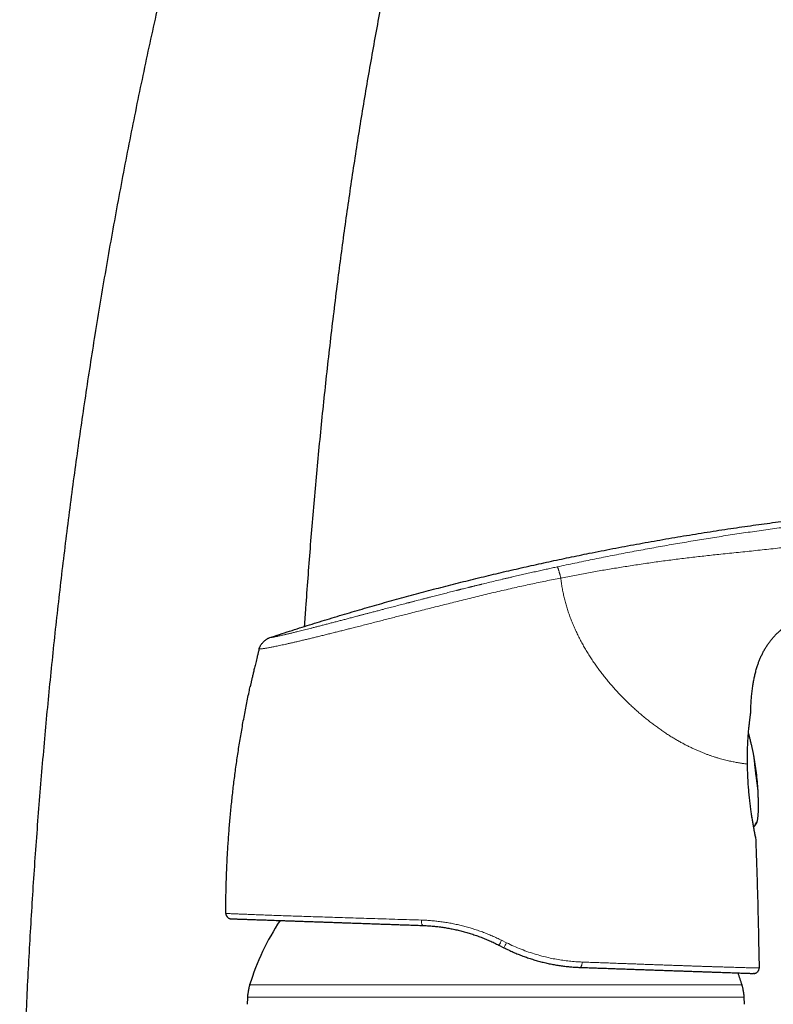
# Model space of a CAD drawing. Header units: millimetres. Extents: x 8 to 949, y 12 to 889.
# Tile 546 of 555: x 794 to 864, y 705 to 797. Entities that reach past the tile are written whole.
import ezdxf

# ---------------------------------------------------------------- set-up
doc = ezdxf.new("R2010")
doc.units = ezdxf.units.MM

msp = doc.modelspace()

# ---------------------------------------------------------------- linework, layer by layer
at = {"color": 7, "linetype": 'Continuous', "lineweight": 30}
for p, q in [((815.998, 738.269), (816.001, 738.269)), ((815.163, 734.748), (815.163, 734.746)), ((861.914, 732.239), (861.915, 732.247)), ((861.915, 732.247), (861.914, 732.233)), ((861.63, 726.876), (861.625, 726.878)), ((862.521, 722.139), (862.521, 722.139)), ((812.898, 713.571), (812.887, 713.571)), ((862.652, 711.15), (862.705, 708.474)), ((838.405, 710.604), (838.857, 710.373)), ((862.23, 707.965), (862.188, 707.965))]:
    msp.add_line(p, q, dxfattribs=at)
at = {"color": 252, "linetype": 'Continuous', "lineweight": 0}
for p, q in [((861.608, 727.514), (861.613, 727.506)), ((812.9, 713.571), (812.887, 713.571)), ((839.11, 710.831), (838.648, 711.061)), ((862.234, 707.965), (862.23, 707.965)), ((838.111, 706.902), (815.111, 706.902)), ((861.111, 706.902), (838.111, 706.902)), ((838.111, 705.757), (814.911, 705.757)), ((861.311, 705.757), (838.111, 705.757))]:
    msp.add_line(p, q, dxfattribs=at)
at = {"color": 252, "linetype": 'Continuous', "lineweight": 0, "flags": 128}
for points in [[(862.199, 728.356), (862.198, 728.363), (862.194, 728.378), (862.192, 728.388), (862.189, 728.393), (862.188, 728.393), (862.187, 728.388), (862.186, 728.378), (862.186, 728.363), (862.187, 728.344), (862.189, 728.319), (862.191, 728.29), (862.193, 728.257), (862.196, 728.219), (862.2, 728.176), (862.204, 728.129), (862.209, 728.079), (862.215, 728.024), (862.221, 727.965), (862.227, 727.903), (862.234, 727.837), (862.241, 727.768), (862.249, 727.695), (862.258, 727.62), (862.266, 727.542), (862.275, 727.462), (862.285, 727.379), (862.294, 727.295), (862.304, 727.209), (862.315, 727.121), (862.325, 727.032), (862.336, 726.942), (862.347, 726.852), (862.358, 726.761), (862.369, 726.669), (862.38, 726.578), (862.391, 726.487), (862.403, 726.397), (862.414, 726.308), (862.425, 726.219), (862.436, 726.132), (862.447, 726.047), (862.458, 725.963), (862.469, 725.882), (862.479, 725.803), (862.49, 725.727), (862.5, 725.653), (862.509, 725.582), (862.519, 725.515), (862.528, 725.451), (862.536, 725.39), (862.544, 725.334), (862.552, 725.281), (862.56, 725.232), (862.566, 725.187), (862.573, 725.147), (862.579, 725.112), (862.584, 725.08), (862.589, 725.054), (862.593, 725.032), (862.597, 725.015), (862.6, 725.003), (862.602, 724.996), (862.604, 724.993), (862.604, 724.993)], [(845.982, 708.531), (845.999, 708.532), (846.016, 708.539), (846.033, 708.551), (846.05, 708.567), (846.066, 708.588), (846.082, 708.613), (846.096, 708.643), (846.11, 708.676), (846.123, 708.712), (846.134, 708.752), (846.144, 708.794), (846.153, 708.839), (846.16, 708.886), (846.166, 708.934), (846.17, 708.983), (846.172, 709.033)], [(862.687, 708.331), (862.685, 708.324), (862.684, 708.321)]]:
    msp.add_lwpolyline(points, dxfattribs=at)
at = {"color": 7, "linetype": 'Continuous', "lineweight": 30, "flags": 128}
for points in [[(862.203, 728.337), (862.202, 728.344), (862.199, 728.356)], [(862.606, 725.032), (862.606, 725.032), (862.605, 725.051)], [(862.369, 721.901), (862.369, 721.901), (862.368, 721.901)], [(862.404, 721.902), (862.404, 721.902), (862.404, 721.902)], [(862.365, 720.736), (862.368, 720.722), (862.373, 720.681)]]:
    msp.add_lwpolyline(points, dxfattribs=at)
at = {"color": 7, "linetype": 'Continuous', "lineweight": 30}
for centre, radius, start, end in [((837.644, 723.665), 25, 6.97357, 10.77197), ((837.644, 723.665), 25, 3.17825, 6.97357), ((813.387, 713.571), 0.5, 204.66337, 268), ((838.111, 699.704), 24.1, 146.76627, 162.62234), ((838.111, 699.704), 24.1, 17.37766, 20.1761), ((862.205, 708.464), 0.5, 344.56242, 1.13374)]:
    msp.add_arc(centre, radius, start, end, dxfattribs=at)
at = {"color": 252, "linetype": 'Continuous', "lineweight": 0}
for centre, radius, start, end in [((862.511, 725.017), 0.0961, 345.80461, 9.29714), ((862.888, 722.948), 1.152, 243.64244, 245.17098), ((862.381, 722.159), 0.1, 318.9915, 344.74687), ((831.775, 712.82), 0.62, 167.96427, 217.08424), ((832.006, 714.297), 7.388, 330.00789, 334.0291), ((835.589, 712.474), 3.885, 327.26612, 334.98287)]:
    msp.add_arc(centre, radius, start, end, dxfattribs=at)
at = {"color": 7, "linetype": 'Continuous', "lineweight": 30}
for points, knots in [([(813.137, 824.35), (813.103, 824.231), (812.828, 823.271), (812.327, 821.466), (811.633, 818.935), (810.955, 816.398), (810.294, 813.873), (809.651, 811.359), (809.024, 808.855), (808.411, 806.348), (807.773, 803.678), (807.113, 800.843), (806.435, 797.844), (805.775, 794.84), (805.133, 791.832), (804.509, 788.819), (803.904, 785.802), (803.317, 782.78), (802.748, 779.755), (802.197, 776.725), (801.663, 773.692), (801.148, 770.656), (800.66, 767.675), (800.198, 764.748), (799.761, 761.877), (799.339, 759.003), (798.933, 756.127), (798.541, 753.237), (798.163, 750.332), (797.799, 747.415), (797.451, 744.495), (797.118, 741.574), (796.801, 738.651), (796.499, 735.727), (796.213, 732.802), (795.938, 729.829), (795.675, 726.809), (795.424, 723.742), (795.19, 720.675), (794.973, 717.607), (794.772, 714.538), (794.588, 711.47), (794.42, 708.402), (794.268, 705.334), (794.133, 702.266), (794.013, 699.2), (793.91, 696.134), (793.824, 693.127), (793.755, 690.18), (793.701, 687.293), (793.662, 684.406), (793.638, 681.816), (793.632, 680.188), (793.63, 679.521)], [0, 0, 0, 0, 0.002534, 0.020435, 0.03834, 0.05625, 0.074165, 0.091764, 0.109367, 0.126975, 0.144586, 0.165557, 0.186533, 0.207513, 0.228499, 0.249488, 0.270482, 0.29148, 0.312481, 0.333485, 0.354492, 0.375501, 0.396513, 0.416325, 0.436138, 0.455953, 0.475767, 0.495582, 0.515642, 0.535702, 0.55576, 0.575817, 0.595872, 0.615925, 0.635975, 0.656022, 0.677019, 0.698012, 0.719, 0.739982, 0.760959, 0.781928, 0.80289, 0.823844, 0.84479, 0.865727, 0.886654, 0.907571, 0.927283, 0.946984, 0.966675, 0.986354, 1, 1, 1, 1]), ([(820.247, 740.372), (820.286, 740.945), (820.388, 742.447), (820.566, 744.876), (820.782, 747.659), (821.012, 750.451), (821.256, 753.253), (821.515, 756.065), (821.788, 758.874), (822.076, 761.681), (822.379, 764.486), (822.698, 767.288), (823.032, 770.087), (823.37, 772.788), (823.711, 775.391), (824.053, 777.896), (824.409, 780.399), (824.778, 782.898), (825.162, 785.394), (825.56, 787.887), (825.973, 790.376), (826.401, 792.862), (826.844, 795.344), (827.302, 797.822), (827.777, 800.296), (828.267, 802.766), (828.773, 805.232), (829.281, 807.625), (829.79, 809.946), (830.298, 812.194), (830.764, 814.199), (831.066, 815.453), (831.188, 815.961)], [0, 0, 0, 0, 0.02256, 0.05906, 0.095555, 0.132044, 0.168978, 0.205902, 0.242817, 0.279721, 0.316612, 0.353491, 0.390356, 0.427207, 0.460284, 0.493349, 0.526402, 0.559441, 0.592466, 0.625479, 0.658477, 0.691462, 0.724433, 0.757391, 0.790335, 0.823267, 0.856185, 0.889091, 0.919244, 0.949387, 0.979522, 1, 1, 1, 1]), ([(816.981, 739.323), (817.603, 739.526), (818.845, 739.931), (820.712, 740.521), (822.58, 741.097), (824.449, 741.657), (826.307, 742.199), (828.155, 742.723), (829.993, 743.229), (831.832, 743.721), (833.684, 744.202), (835.549, 744.672), (837.428, 745.13), (839.308, 745.574), (841.189, 746.003), (843.071, 746.418), (844.954, 746.818), (846.943, 747.226), (849.038, 747.638), (851.239, 748.051), (853.442, 748.445), (855.646, 748.821), (857.852, 749.177), (860.018, 749.509), (862.144, 749.816), (864.229, 750.101), (866.315, 750.37), (868.404, 750.623), (870.502, 750.861), (872.611, 751.084), (874.731, 751.291), (876.852, 751.482), (878.976, 751.657), (881.101, 751.816), (883.228, 751.96), (885.357, 752.087), (887.416, 752.195), (889.404, 752.286), (891.321, 752.361), (893.24, 752.424), (895.161, 752.476), (897.083, 752.515), (899.007, 752.54), (900.793, 752.549), (902.441, 752.546), (903.95, 752.532), (905.459, 752.507), (906.968, 752.469), (908.467, 752.419), (909.956, 752.355), (911.435, 752.277), (912.913, 752.184), (914.398, 752.075), (915.892, 751.948), (917.394, 751.802), (918.894, 751.637), (920.391, 751.454), (921.885, 751.252), (923.377, 751.032), (924.37, 750.87), (924.866, 750.789)], [0, 0, 0, 0, 0.0179414, 0.0358465, 0.0537167, 0.0715534, 0.0893581, 0.1068151, 0.124244, 0.1416462, 0.1590229, 0.1767294, 0.1944122, 0.2120727, 0.2297123, 0.2473324, 0.2649342, 0.2825193, 0.3030156, 0.323493, 0.3439535, 0.3643991, 0.3848319, 0.4052538, 0.4245006, 0.4437413, 0.4629772, 0.4822102, 0.5014417, 0.5209118, 0.5403834, 0.5598582, 0.5793375, 0.5988229, 0.6183159, 0.6378177, 0.65733, 0.6748616, 0.6924047, 0.7099606, 0.7275302, 0.7451115, 0.7627021, 0.7802999, 0.7941001, 0.8079016, 0.8217029, 0.8355025, 0.849299, 0.8628452, 0.8763867, 0.8899229, 0.9034536, 0.9172546, 0.93105, 0.944841, 0.9586295, 0.9724175, 0.986207, 1, 1, 1, 1]), ([(861.915, 732.247), (861.919, 732.416), (861.928, 732.754), (861.953, 733.261), (861.989, 733.767), (862.039, 734.273), (862.1, 734.74), (862.17, 735.169), (862.245, 735.561), (862.333, 735.95), (862.435, 736.336), (862.545, 736.693), (862.66, 737.022), (862.778, 737.324), (862.908, 737.62), (863.05, 737.911), (863.204, 738.196), (863.371, 738.473), (863.55, 738.743), (863.741, 739.004), (863.945, 739.256), (864.16, 739.497), (864.387, 739.729), (864.624, 739.949), (864.87, 740.159), (865.136, 740.366), (865.421, 740.568), (865.726, 740.765), (866.039, 740.948), (866.358, 741.12), (866.684, 741.279), (867.015, 741.427), (867.315, 741.553), (867.507, 741.624), (867.586, 741.652)], [0, 0, 0, 0, 0.042815, 0.085632, 0.128455, 0.171279, 0.214104, 0.247754, 0.2814, 0.315045, 0.348696, 0.382346, 0.409654, 0.436961, 0.464274, 0.491589, 0.518899, 0.546202, 0.573505, 0.600812, 0.628122, 0.655431, 0.682738, 0.710042, 0.737349, 0.764663, 0.795256, 0.825842, 0.856426, 0.887014, 0.917608, 0.948198, 0.978786, 1, 1, 1, 1]), ([(815.998, 738.269), (816.003, 738.29), (816.014, 738.333), (816.037, 738.401), (816.07, 738.475), (816.113, 738.556), (816.167, 738.642), (816.229, 738.731), (816.298, 738.819), (816.373, 738.904), (816.452, 738.985), (816.536, 739.06), (816.62, 739.128), (816.702, 739.187), (816.78, 739.236), (816.853, 739.274), (816.919, 739.302), (816.961, 739.316), (816.981, 739.323)], [0, 0, 0, 0, 0.042622, 0.089774, 0.144028, 0.205922, 0.274425, 0.347571, 0.423157, 0.499461, 0.575795, 0.651496, 0.724849, 0.793628, 0.855812, 0.910297, 0.957531, 1, 1, 1, 1]), ([(815.998, 738.27), (815.984, 738.218), (815.945, 738.064), (815.882, 737.814), (815.81, 737.523), (815.742, 737.247), (815.679, 736.985), (815.62, 736.742), (815.567, 736.517), (815.518, 736.31), (815.472, 736.115), (815.43, 735.933), (815.39, 735.757), (815.351, 735.589), (815.315, 735.429), (815.283, 735.285), (815.254, 735.158), (815.231, 735.053), (815.212, 734.968), (815.197, 734.9), (815.185, 734.848), (815.177, 734.809), (815.17, 734.781), (815.166, 734.759), (815.164, 734.75), (815.163, 734.746)], [0, 0, 0, 0, 0.043084, 0.126862, 0.206676, 0.282531, 0.354437, 0.422403, 0.482886, 0.539889, 0.593423, 0.643507, 0.690158, 0.739037, 0.783563, 0.823797, 0.859823, 0.891758, 0.915364, 0.936383, 0.955009, 0.967578, 0.979119, 0.98984, 1, 1, 1, 1]), ([(812.887, 713.571), (812.889, 714.037), (812.893, 714.969), (812.924, 716.366), (812.973, 717.763), (813.042, 719.159), (813.13, 720.546), (813.236, 721.923), (813.361, 723.29), (813.504, 724.655), (813.667, 726.026), (813.85, 727.404), (814.054, 728.786), (814.277, 730.166), (814.519, 731.543), (814.779, 732.907), (814.995, 733.976), (815.129, 734.585), (815.165, 734.747)], [0, 0, 0, 0, 0.065498, 0.130996, 0.196494, 0.261993, 0.327491, 0.391819, 0.456148, 0.520476, 0.584805, 0.650303, 0.715801, 0.781299, 0.846797, 0.912295, 0.976623, 1, 1, 1, 1]), ([(861.613, 727.506), (861.612, 727.6), (861.609, 727.789), (861.608, 728.069), (861.61, 728.345), (861.614, 728.616), (861.621, 728.882), (861.63, 729.141), (861.641, 729.393), (861.653, 729.638), (861.667, 729.876), (861.683, 730.106), (861.699, 730.326), (861.717, 730.537), (861.735, 730.737), (861.754, 730.927), (861.773, 731.105), (861.792, 731.272), (861.809, 731.427), (861.826, 731.568), (861.842, 731.696), (861.856, 731.809), (861.87, 731.914), (861.883, 732.007), (861.894, 732.088), (861.903, 732.153), (861.91, 732.2), (861.913, 732.227), (861.914, 732.233), (861.914, 732.233)], [0, 0, 0, 0, 0.0377038, 0.0753743, 0.1130209, 0.1506508, 0.1882694, 0.2258823, 0.2635045, 0.3011575, 0.3388466, 0.3765436, 0.4142171, 0.4518541, 0.4895443, 0.5274098, 0.5654686, 0.6037918, 0.6423126, 0.6808315, 0.7191474, 0.7570611, 0.7943768, 0.8368986, 0.8781329, 0.9182872, 0.9576917, 0.9966714, 1, 1, 1, 1]), ([(861.89, 732.058), (861.891, 732.068), (861.895, 732.093), (861.899, 732.125), (861.903, 732.154), (861.907, 732.177), (861.91, 732.197), (861.912, 732.214), (861.914, 732.228), (861.915, 732.239), (861.915, 732.244), (861.915, 732.246)], [0, 0, 0, 0, 0.11521, 0.267754, 0.410327, 0.54009, 0.651578, 0.754728, 0.851685, 0.944574, 1, 1, 1, 1]), ([(862.2, 728.353), (862.193, 728.388), (862.176, 728.468), (862.15, 728.596), (862.121, 728.735), (862.091, 728.877), (862.06, 729.02), (862.028, 729.168), (861.993, 729.322), (861.955, 729.487), (861.912, 729.668), (861.871, 729.83), (861.839, 729.955), (861.818, 730.036), (861.801, 730.101), (861.782, 730.17), (861.758, 730.254), (861.733, 730.34), (861.715, 730.398), (861.707, 730.422)], [0, 0, 0, 0, 0.051189, 0.116102, 0.184956, 0.252689, 0.320754, 0.39069, 0.464096, 0.542694, 0.628518, 0.723965, 0.777532, 0.810189, 0.840673, 0.872659, 0.912235, 0.965033, 1, 1, 1, 1]), ([(861.613, 727.506), (861.613, 727.506), (861.614, 727.504), (861.612, 727.503), (861.61, 727.502)], [0, 0, 0, 0, 0.18136, 1, 1, 1, 1]), ([(861.629, 726.874), (861.628, 726.895), (861.627, 726.945), (861.624, 727.029), (861.62, 727.129), (861.617, 727.243), (861.614, 727.37), (861.612, 727.459), (861.611, 727.506)], [0, 0, 0, 0, 0.099918, 0.236909, 0.395211, 0.574988, 0.776477, 1, 1, 1, 1]), ([(862.371, 720.706), (862.37, 720.709), (862.369, 720.716), (862.365, 720.736), (862.359, 720.765), (862.351, 720.803), (862.341, 720.852), (862.329, 720.912), (862.315, 720.985), (862.298, 721.071), (862.278, 721.175), (862.255, 721.298), (862.228, 721.442), (862.199, 721.6), (862.169, 721.77), (862.138, 721.952), (862.105, 722.144), (862.072, 722.347), (862.038, 722.56), (862.003, 722.782), (861.969, 723.014), (861.936, 723.255), (861.903, 723.505), (861.871, 723.763), (861.839, 724.028), (861.809, 724.301), (861.781, 724.579), (861.754, 724.863), (861.729, 725.152), (861.706, 725.445), (861.685, 725.74), (861.666, 726.039), (861.651, 726.338), (861.639, 726.618), (861.633, 726.796), (861.631, 726.876)], [0, 0, 0, 0, 0.022505, 0.045307, 0.068805, 0.093401, 0.119413, 0.146239, 0.174104, 0.20278, 0.232034, 0.265672, 0.299385, 0.332813, 0.365801, 0.398402, 0.430677, 0.462689, 0.494502, 0.526187, 0.557833, 0.589523, 0.621289, 0.653132, 0.68505, 0.717037, 0.749086, 0.781188, 0.813334, 0.845514, 0.87772, 0.909944, 0.942182, 0.974436, 1, 1, 1, 1]), ([(862.522, 722.139), (862.523, 722.144), (862.533, 722.183), (862.549, 722.26), (862.57, 722.372), (862.588, 722.496), (862.605, 722.632), (862.618, 722.778), (862.629, 722.93), (862.635, 723.062), (862.638, 723.167), (862.64, 723.24), (862.641, 723.307), (862.642, 723.377), (862.643, 723.5), (862.643, 723.664), (862.642, 723.857), (862.639, 724.031), (862.635, 724.191), (862.631, 724.345), (862.626, 724.495), (862.621, 724.644), (862.616, 724.788), (862.611, 724.917), (862.607, 724.998), (862.606, 725.032)], [0, 0, 0, 0, 0.00606, 0.042007, 0.081377, 0.124721, 0.172421, 0.22398, 0.27749, 0.332439, 0.361939, 0.386779, 0.407917, 0.430741, 0.459433, 0.53345, 0.598829, 0.657635, 0.711608, 0.762142, 0.815459, 0.866136, 0.915452, 0.964613, 1, 1, 1, 1]), ([(862.184, 721.677), (862.199, 721.686), (862.231, 721.706), (862.271, 721.747), (862.307, 721.794), (862.34, 721.845), (862.359, 721.882), (862.369, 721.901)], [0, 0, 0, 0, 0.178051, 0.378114, 0.578045, 0.783668, 1, 1, 1, 1]), ([(862.187, 721.662), (862.194, 721.665), (862.221, 721.677), (862.261, 721.704), (862.307, 721.748), (862.344, 721.798), (862.377, 721.85), (862.395, 721.885), (862.404, 721.902)], [0, 0, 0, 0, 0.069206, 0.265094, 0.43852, 0.64195, 0.826744, 1, 1, 1, 1]), ([(862.369, 721.901), (862.376, 721.916), (862.389, 721.944), (862.407, 721.982), (862.42, 722.012), (862.429, 722.033), (862.435, 722.047), (862.438, 722.054), (862.439, 722.058), (862.437, 722.059), (862.437, 722.06)], [0, 0, 0, 0, 0.232715, 0.433283, 0.601794, 0.739169, 0.799848, 0.866296, 0.940593, 1, 1, 1, 1]), ([(862.482, 722.08), (862.479, 722.073), (862.472, 722.057), (862.459, 722.024), (862.443, 721.986), (862.425, 721.944), (862.411, 721.916), (862.404, 721.902)], [0, 0, 0, 0, 0.1401292, 0.3491996, 0.562986, 0.7803747, 1, 1, 1, 1]), ([(862.404, 721.902), (862.411, 721.918), (862.426, 721.949), (862.444, 721.991), (862.457, 722.025), (862.464, 722.049), (862.467, 722.063), (862.464, 722.066), (862.463, 722.067)], [0, 0, 0, 0, 0.2242298, 0.4312468, 0.6178961, 0.7826365, 0.9266741, 1, 1, 1, 1]), ([(862.442, 722.064), (862.445, 722.065), (862.45, 722.066), (862.458, 722.068), (862.466, 722.071), (862.472, 722.074), (862.478, 722.077), (862.484, 722.082), (862.49, 722.086), (862.495, 722.09), (862.497, 722.092), (862.499, 722.094), (862.5, 722.096), (862.502, 722.098), (862.506, 722.102), (862.512, 722.111), (862.516, 722.119), (862.52, 722.127), (862.521, 722.131), (862.522, 722.136), (862.523, 722.138), (862.523, 722.139)], [0, 0, 0, 0, 0.142214, 0.37085, 0.521073, 0.647844, 0.746535, 0.813955, 0.854438, 0.867256, 0.872435, 0.87709, 0.881472, 0.885811, 0.894974, 0.916724, 0.965017, 0.975153, 0.983924, 0.991915, 1, 1, 1, 1]), ([(862.367, 720.712), (862.368, 720.706), (862.372, 720.684), (862.372, 720.683), (862.373, 720.681)], [0, 0, 0, 0, 0.274933, 1, 1, 1, 1]), ([(862.373, 720.681), (862.402, 719.887), (862.462, 718.299), (862.537, 715.917), (862.602, 713.534), (862.635, 711.945), (862.652, 711.15)], [0, 0, 0, 0, 0.25, 0.5, 0.75, 1, 1, 1, 1]), ([(812.892, 713.571), (812.892, 713.549), (812.891, 713.503), (812.905, 713.432), (812.923, 713.386), (812.932, 713.363)], [0, 0, 0, 0, 0.331081, 0.66457, 1, 1, 1, 1]), ([(813.134, 713.143), (813.136, 713.142), (813.147, 713.135), (813.165, 713.125), (813.189, 713.113), (813.212, 713.104), (813.239, 713.094), (813.268, 713.085), (813.299, 713.079), (813.318, 713.076), (813.328, 713.075)], [0, 0, 0, 0, 0.012377, 0.077312, 0.156218, 0.251333, 0.363912, 0.54239, 0.754225, 1, 1, 1, 1]), ([(813.371, 713.071), (813.372, 713.071), (813.375, 713.071), (813.399, 713.071), (813.438, 713.069), (813.494, 713.067), (813.565, 713.065), (813.653, 713.062), (813.753, 713.058), (813.865, 713.054), (813.986, 713.05), (814.121, 713.045), (814.268, 713.04), (814.429, 713.035), (814.608, 713.028), (814.807, 713.021), (815.028, 713.014), (815.263, 713.005), (815.514, 712.997), (815.779, 712.987), (816.06, 712.978), (816.349, 712.967), (816.644, 712.957), (816.943, 712.947), (817.253, 712.936), (817.576, 712.925), (817.91, 712.913), (818.267, 712.901), (818.647, 712.887), (819.052, 712.873), (819.471, 712.858), (819.903, 712.843), (820.349, 712.828), (820.807, 712.812), (821.262, 712.796), (821.714, 712.78), (822.161, 712.765), (822.617, 712.749), (823.082, 712.732), (823.557, 712.716), (824.055, 712.698), (824.575, 712.68), (825.118, 712.661), (825.67, 712.642), (826.23, 712.622), (826.798, 712.603), (827.375, 712.582), (827.943, 712.563), (828.501, 712.543), (829.048, 712.524), (829.599, 712.505), (830.155, 712.485), (830.715, 712.466), (831.092, 712.453), (831.281, 712.446)], [0, 0, 0, 0, 0.016593, 0.03678, 0.056931, 0.077057, 0.097172, 0.117288, 0.137426, 0.15584, 0.174209, 0.192543, 0.210851, 0.229144, 0.247432, 0.26753, 0.287558, 0.30753, 0.32746, 0.347363, 0.367251, 0.38735, 0.405788, 0.424178, 0.442533, 0.460865, 0.479184, 0.497502, 0.517523, 0.537546, 0.557586, 0.577659, 0.597778, 0.61796, 0.638013, 0.656338, 0.67467, 0.69302, 0.711399, 0.729817, 0.748284, 0.768359, 0.788419, 0.808479, 0.828551, 0.848649, 0.868786, 0.888994, 0.907505, 0.925998, 0.944484, 0.962973, 0.981474, 1, 1, 1, 1]), ([(831.281, 712.446), (831.425, 712.44), (831.715, 712.428), (832.153, 712.395), (832.594, 712.351), (833.037, 712.295), (833.482, 712.227), (833.929, 712.147), (834.378, 712.053), (834.827, 711.947), (835.277, 711.827), (835.727, 711.694), (836.177, 711.548), (836.627, 711.388), (837.075, 711.213), (837.521, 711.025), (837.966, 710.823), (838.258, 710.677), (838.405, 710.604)], [0, 0, 0, 0, 0.0600489, 0.120325, 0.1808509, 0.2416485, 0.3027397, 0.3641458, 0.425888, 0.4879871, 0.5504635, 0.6133373, 0.6766281, 0.7403554, 0.8045379, 0.8691941, 0.9343423, 1, 1, 1, 1]), ([(838.857, 710.373), (839.004, 710.3), (839.296, 710.154), (839.739, 709.953), (840.185, 709.764), (840.633, 709.59), (841.081, 709.43), (841.531, 709.284), (841.981, 709.151), (842.431, 709.031), (842.88, 708.925), (843.329, 708.831), (843.776, 708.75), (844.222, 708.682), (844.666, 708.626), (845.107, 708.582), (845.546, 708.549), (845.837, 708.537), (845.982, 708.531)], [0, 0, 0, 0, 0.0648764, 0.1293308, 0.1933846, 0.2570595, 0.3203776, 0.3833615, 0.446034, 0.5084183, 0.570538, 0.6324168, 0.694079, 0.7555489, 0.816851, 0.8780102, 0.9390515, 1, 1, 1, 1]), ([(845.982, 708.531), (846.169, 708.524), (846.542, 708.511), (847.096, 708.492), (847.644, 708.473), (848.187, 708.454), (848.724, 708.435), (849.253, 708.416), (849.791, 708.398), (850.337, 708.379), (850.89, 708.359), (851.435, 708.34), (851.97, 708.322), (852.478, 708.304), (852.961, 708.287), (853.419, 708.271), (853.867, 708.255), (854.306, 708.24), (854.736, 708.225), (855.157, 708.21), (855.581, 708.195), (856.007, 708.181), (856.434, 708.166), (856.847, 708.151), (857.247, 708.137), (857.642, 708.123), (858.03, 708.11), (858.409, 708.097), (858.772, 708.084), (859.119, 708.072), (859.448, 708.06), (859.755, 708.05), (860.04, 708.04), (860.303, 708.031), (860.549, 708.022), (860.779, 708.014), (860.987, 708.007), (861.173, 708), (861.34, 707.994), (861.492, 707.989), (861.629, 707.984), (861.751, 707.98), (861.859, 707.976), (861.956, 707.973), (862.039, 707.97), (862.105, 707.968), (862.153, 707.966), (862.182, 707.965), (862.186, 707.965), (862.188, 707.965)], [0, 0, 0, 0, 0.020056, 0.040104, 0.060155, 0.080221, 0.100315, 0.120449, 0.140443, 0.162363, 0.184282, 0.206217, 0.228182, 0.250194, 0.27011, 0.29001, 0.309905, 0.329805, 0.349722, 0.369667, 0.38964, 0.411583, 0.433506, 0.455423, 0.477349, 0.499299, 0.522638, 0.545946, 0.569242, 0.592544, 0.615869, 0.639278, 0.661326, 0.683328, 0.705298, 0.727251, 0.749203, 0.76936, 0.789449, 0.809481, 0.82947, 0.849427, 0.869366, 0.889546, 0.911755, 0.933888, 0.95596, 0.977991, 1, 1, 1, 1]), ([(862.234, 707.965), (862.24, 707.966), (862.25, 707.966), (862.268, 707.968), (862.285, 707.971), (862.304, 707.975), (862.321, 707.979), (862.337, 707.983), (862.349, 707.987), (862.362, 707.991), (862.376, 707.996), (862.393, 708.003), (862.414, 708.012), (862.436, 708.023), (862.456, 708.035), (862.483, 708.051), (862.517, 708.076), (862.554, 708.109), (862.588, 708.145), (862.619, 708.185), (862.646, 708.229), (862.669, 708.276), (862.679, 708.305), (862.684, 708.321)], [0, 0, 0, 0, 0.088771, 0.166599, 0.23357, 0.289831, 0.335645, 0.3592, 0.379097, 0.395715, 0.409709, 0.422158, 0.441784, 0.464754, 0.481964, 0.50047, 0.540427, 0.587872, 0.645505, 0.714839, 0.796729, 0.891679, 1, 1, 1, 1]), ([(815.111, 706.902), (815.108, 706.89), (815.099, 706.864), (815.087, 706.819), (815.073, 706.765), (815.058, 706.698), (815.04, 706.619), (815.022, 706.531), (815.004, 706.435), (814.986, 706.336), (814.968, 706.236), (814.952, 706.138), (814.938, 706.048), (814.927, 705.967), (814.919, 705.899), (814.914, 705.843), (814.912, 705.797), (814.912, 705.769), (814.911, 705.757)], [0, 0, 0, 0, 0.0325441, 0.0709331, 0.1188363, 0.177842, 0.2477936, 0.3256518, 0.4101166, 0.4980815, 0.5861124, 0.6724389, 0.7519412, 0.8220069, 0.88108, 0.9290159, 0.9674271, 1, 1, 1, 1]), ([(861.311, 705.757), (861.311, 705.769), (861.311, 705.797), (861.308, 705.843), (861.303, 705.899), (861.296, 705.967), (861.285, 706.046), (861.271, 706.135), (861.256, 706.231), (861.238, 706.331), (861.22, 706.431), (861.201, 706.528), (861.183, 706.618), (861.165, 706.697), (861.15, 706.764), (861.136, 706.819), (861.123, 706.864), (861.115, 706.89), (861.111, 706.902)], [0, 0, 0, 0, 0.032497, 0.070798, 0.118571, 0.177429, 0.24724, 0.324986, 0.409378, 0.497317, 0.585371, 0.67177, 0.751386, 0.821592, 0.880814, 0.92888, 0.96738, 1, 1, 1, 1]), ([(814.911, 705.757), (814.908, 705.645), (814.901, 705.42), (814.887, 705.196), (814.881, 705.084), (814.881, 705.084)], [0, 0, 0, 0, 0.499537, 0.999131, 1, 1, 1, 1]), ([(861.341, 705.084), (861.339, 705.132), (861.332, 705.268), (861.319, 705.492), (861.314, 705.669), (861.311, 705.757)], [0, 0, 0, 0, 0.2150333, 0.6075327, 1, 1, 1, 1])]:
    msp.add_open_spline(points, degree=3, knots=knots, dxfattribs=at)
at = {"color": 252, "linetype": 'Continuous', "lineweight": 0}
for points, knots in [([(843.852, 745.934), (844.399, 746.051), (845.494, 746.285), (847.136, 746.623), (848.78, 746.952), (850.424, 747.271), (852.061, 747.578), (853.69, 747.872), (855.311, 748.154), (856.935, 748.426), (858.571, 748.69), (860.218, 748.945), (861.877, 749.191), (863.538, 749.427), (865.201, 749.651), (866.857, 749.864), (868.503, 750.066), (870.142, 750.255), (871.781, 750.436), (872.876, 750.548), (873.423, 750.603)], [0, 0, 0, 0, 0.056011, 0.112011, 0.168004, 0.223993, 0.279979, 0.334963, 0.389948, 0.444935, 0.499928, 0.55593, 0.611939, 0.667953, 0.723968, 0.779981, 0.834987, 0.889989, 0.944992, 1, 1, 1, 1]), ([(873.703, 748.64), (873.011, 748.574), (871.629, 748.443), (869.559, 748.231), (867.493, 748.011), (865.576, 747.801), (863.808, 747.608), (862.185, 747.435), (860.559, 747.268), (859.014, 747.108), (857.551, 746.949), (856.17, 746.791), (854.792, 746.621), (853.417, 746.439), (852.043, 746.243), (850.694, 746.04), (849.37, 745.829), (848.072, 745.612), (846.774, 745.383), (845.475, 745.144), (844.609, 744.976), (844.176, 744.891)], [0, 0, 0, 0, 0.069893, 0.139698, 0.209425, 0.2791, 0.333864, 0.388697, 0.443625, 0.498626, 0.545327, 0.59202, 0.638662, 0.685257, 0.731879, 0.7786, 0.82275, 0.866968, 0.911231, 0.955561, 1, 1, 1, 1]), ([(816.981, 739.323), (816.982, 739.323), (816.984, 739.323), (816.99, 739.324), (816.999, 739.325), (817.008, 739.327), (817.015, 739.328), (817.019, 739.328), (817.022, 739.328), (817.026, 739.329), (817.029, 739.329), (817.033, 739.33), (817.037, 739.33), (817.045, 739.332), (817.058, 739.333), (817.077, 739.336), (817.1, 739.339), (817.126, 739.343), (817.155, 739.348), (817.187, 739.353), (817.222, 739.358), (817.262, 739.365), (817.31, 739.373), (817.367, 739.383), (817.433, 739.395), (817.504, 739.409), (817.582, 739.424), (817.671, 739.443), (817.778, 739.465), (817.904, 739.492), (818.049, 739.524), (818.206, 739.56), (818.357, 739.595), (818.499, 739.628), (818.627, 739.658), (818.76, 739.689), (818.899, 739.722), (819.043, 739.757), (819.193, 739.793), (819.35, 739.832), (819.532, 739.876), (819.743, 739.929), (819.985, 739.989), (820.239, 740.053), (820.502, 740.119), (820.774, 740.188), (821.067, 740.263), (821.383, 740.344), (821.725, 740.433), (822.08, 740.525), (822.447, 740.62), (822.82, 740.717), (823.191, 740.814), (823.562, 740.911), (823.935, 741.009), (824.318, 741.109), (824.711, 741.212), (825.018, 741.293), (825.234, 741.35), (825.356, 741.382), (825.479, 741.414), (825.603, 741.447), (825.728, 741.48), (825.911, 741.528), (826.153, 741.592), (826.477, 741.677), (826.827, 741.768), (827.202, 741.867), (827.628, 741.978), (828.107, 742.104), (828.642, 742.243), (829.188, 742.386), (829.595, 742.492), (829.857, 742.56), (829.971, 742.589), (830.086, 742.619), (830.2, 742.649), (830.316, 742.678), (830.431, 742.708), (830.723, 742.784), (831.073, 742.874), (831.483, 742.98), (831.777, 743.055), (832.065, 743.129), (832.421, 743.22), (832.85, 743.329), (833.362, 743.46), (833.888, 743.593), (834.264, 743.688), (834.486, 743.743), (834.549, 743.759), (834.614, 743.776), (834.681, 743.792), (834.749, 743.81), (834.819, 743.827), (834.935, 743.856), (835.099, 743.897), (835.326, 743.954), (835.494, 743.996), (835.591, 744.02), (835.606, 744.023), (835.614, 744.025), (835.624, 744.028), (835.634, 744.03), (835.645, 744.033), (835.671, 744.04), (835.718, 744.051), (835.789, 744.069), (835.873, 744.09), (835.968, 744.113), (836.075, 744.139), (836.194, 744.169), (836.32, 744.2), (836.452, 744.232), (836.559, 744.258), (836.642, 744.278), (836.7, 744.293), (836.753, 744.305), (836.984, 744.362), (837.415, 744.466), (838.045, 744.617), (838.524, 744.731), (838.83, 744.803), (838.97, 744.836), (839.117, 744.87), (839.272, 744.906), (839.436, 744.944), (839.599, 744.982), (839.896, 745.051), (840.322, 745.149), (840.872, 745.275), (841.407, 745.396), (841.926, 745.512), (842.43, 745.624), (842.918, 745.731), (843.39, 745.834), (843.7, 745.901), (843.852, 745.934)], [0, 0, 0, 0, 0.012117, 0.023782, 0.034996, 0.045758, 0.048066, 0.050351, 0.052615, 0.054857, 0.057077, 0.059276, 0.061452, 0.063734, 0.071755, 0.07966, 0.088685, 0.097556, 0.106275, 0.114843, 0.12326, 0.132498, 0.141917, 0.152604, 0.162971, 0.173021, 0.182758, 0.192731, 0.203428, 0.215868, 0.228141, 0.240257, 0.25223, 0.26035, 0.2684, 0.276384, 0.284307, 0.292173, 0.299987, 0.307784, 0.315728, 0.326302, 0.336865, 0.347431, 0.358013, 0.368462, 0.378878, 0.390596, 0.402386, 0.414266, 0.426253, 0.438116, 0.449717, 0.460739, 0.471854, 0.483072, 0.494405, 0.505863, 0.509292, 0.512733, 0.516187, 0.519655, 0.523135, 0.526629, 0.53492, 0.543291, 0.553363, 0.563556, 0.573874, 0.587897, 0.602164, 0.616682, 0.631462, 0.634462, 0.637471, 0.640488, 0.643513, 0.646546, 0.649588, 0.652638, 0.66957, 0.677215, 0.684914, 0.692669, 0.699843, 0.712892, 0.72629, 0.740039, 0.754144, 0.755762, 0.757422, 0.759124, 0.760869, 0.762655, 0.764484, 0.766355, 0.771718, 0.7774, 0.784142, 0.784859, 0.785061, 0.785284, 0.785528, 0.785793, 0.786079, 0.786385, 0.787887, 0.78975, 0.791975, 0.794437, 0.797227, 0.800348, 0.803797, 0.807105, 0.810669, 0.812138, 0.813647, 0.815195, 0.8163, 0.831795, 0.848943, 0.865602, 0.869274, 0.872922, 0.876546, 0.880777, 0.885068, 0.889326, 0.893551, 0.908293, 0.922623, 0.936543, 0.950053, 0.963153, 0.975844, 0.988126, 1, 1, 1, 1]), ([(843.852, 745.934), (843.854, 745.933), (843.859, 745.929), (843.869, 745.917), (843.881, 745.892), (843.897, 745.856), (843.915, 745.807), (843.937, 745.747), (843.96, 745.678), (843.985, 745.599), (844.011, 745.513), (844.038, 745.421), (844.065, 745.326), (844.091, 745.231), (844.115, 745.139), (844.137, 745.052), (844.157, 744.97), (844.17, 744.917), (844.176, 744.891)], [0, 0, 0, 0, 0.044393, 0.09297, 0.148081, 0.210218, 0.278392, 0.350716, 0.425103, 0.499975, 0.574812, 0.649103, 0.721299, 0.789348, 0.851412, 0.906547, 0.955287, 1, 1, 1, 1]), ([(816.001, 738.269), (816.001, 738.269), (816.003, 738.269), (816.013, 738.269), (816.035, 738.27), (816.068, 738.271), (816.112, 738.274), (816.167, 738.277), (816.234, 738.282), (816.314, 738.29), (816.409, 738.301), (816.52, 738.316), (816.653, 738.337), (816.799, 738.363), (816.952, 738.39), (817.107, 738.42), (817.278, 738.453), (817.466, 738.492), (817.675, 738.535), (817.904, 738.584), (818.153, 738.638), (818.422, 738.697), (818.71, 738.762), (819.018, 738.832), (819.345, 738.908), (819.688, 738.988), (820.048, 739.073), (820.415, 739.161), (820.789, 739.25), (821.168, 739.342), (821.561, 739.438), (821.965, 739.537), (822.379, 739.64), (822.794, 739.743), (823.207, 739.846), (823.618, 739.949), (824.033, 740.053), (824.453, 740.159), (824.917, 740.277), (825.426, 740.406), (825.98, 740.547), (826.537, 740.689), (827.095, 740.831), (827.648, 740.973), (828.196, 741.113), (828.74, 741.252), (829.282, 741.39), (829.877, 741.542), (830.525, 741.706), (831.224, 741.884), (831.922, 742.06), (832.619, 742.236), (833.318, 742.41), (834.016, 742.582), (834.737, 742.76), (835.478, 742.943), (836.237, 743.131), (836.99, 743.315), (837.742, 743.496), (838.495, 743.673), (839.25, 743.846), (840.215, 744.063), (841.391, 744.32), (842.781, 744.613), (843.71, 744.799), (844.176, 744.891)], [0, 0, 0, 0, 0.004206, 0.021588, 0.038907, 0.056195, 0.07351, 0.090914, 0.108459, 0.126168, 0.1419, 0.157788, 0.173851, 0.19006, 0.202859, 0.215685, 0.228514, 0.241346, 0.254636, 0.267994, 0.281453, 0.294994, 0.308579, 0.322173, 0.335749, 0.34928, 0.36276, 0.376219, 0.388792, 0.401402, 0.414053, 0.426716, 0.439363, 0.451964, 0.463774, 0.475514, 0.487204, 0.498861, 0.510504, 0.525323, 0.540131, 0.554869, 0.569478, 0.583922, 0.59797, 0.611912, 0.625772, 0.639558, 0.657358, 0.675044, 0.692633, 0.710178, 0.727732, 0.745315, 0.762818, 0.782161, 0.801222, 0.820134, 0.839012, 0.857928, 0.876868, 0.895805, 0.930495, 0.965177, 1, 1, 1, 1]), ([(844.176, 744.891), (844.193, 744.739), (844.229, 744.434), (844.302, 743.978), (844.389, 743.523), (844.491, 743.071), (844.606, 742.623), (844.734, 742.181), (844.874, 741.744), (845.026, 741.31), (845.191, 740.876), (845.369, 740.444), (845.56, 740.012), (845.762, 739.584), (845.975, 739.161), (846.197, 738.744), (846.428, 738.334), (846.668, 737.932), (846.917, 737.534), (847.176, 737.139), (847.447, 736.747), (847.727, 736.358), (848.015, 735.975), (848.312, 735.598), (848.614, 735.229), (848.92, 734.87), (849.231, 734.519), (849.547, 734.174), (849.871, 733.835), (850.201, 733.501), (850.537, 733.173), (850.877, 732.853), (851.22, 732.542), (851.563, 732.241), (851.906, 731.951), (852.248, 731.671), (852.591, 731.401), (852.937, 731.139), (853.284, 730.885), (853.632, 730.64), (853.978, 730.405), (854.322, 730.182), (854.661, 729.972), (854.994, 729.773), (855.322, 729.587), (855.645, 729.412), (855.965, 729.246), (856.281, 729.089), (856.593, 728.941), (856.899, 728.803), (857.198, 728.675), (857.487, 728.557), (857.768, 728.449), (858.038, 728.35), (858.301, 728.259), (858.567, 728.171), (858.835, 728.089), (859.103, 728.012), (859.359, 727.943), (859.604, 727.881), (859.837, 727.826), (860.058, 727.777), (860.267, 727.733), (860.474, 727.692), (860.675, 727.655), (860.87, 727.621), (861.049, 727.591), (861.212, 727.567), (861.36, 727.546), (861.494, 727.528), (861.57, 727.519), (861.608, 727.514)], [0, 0, 0, 0, 0.014, 0.028, 0.041998, 0.055996, 0.069995, 0.083746, 0.097498, 0.111251, 0.125004, 0.139006, 0.153008, 0.167009, 0.18101, 0.19501, 0.208759, 0.222507, 0.236254, 0.250002, 0.264, 0.277999, 0.291999, 0.305999, 0.319999, 0.33375, 0.347502, 0.361254, 0.375004, 0.389003, 0.403001, 0.416998, 0.430997, 0.444997, 0.458748, 0.472499, 0.486251, 0.500004, 0.514006, 0.528006, 0.542004, 0.556, 0.569995, 0.583741, 0.597489, 0.611241, 0.624994, 0.638997, 0.652997, 0.666998, 0.680998, 0.694998, 0.708748, 0.722497, 0.736245, 0.749995, 0.765621, 0.781248, 0.796875, 0.8125, 0.828125, 0.84375, 0.859374, 0.874996, 0.892849, 0.910702, 0.928557, 0.946416, 0.964276, 0.982138, 1, 1, 1, 1]), ([(861.608, 727.514), (861.607, 727.607), (861.604, 727.793), (861.603, 728.069), (861.604, 728.34), (861.608, 728.608), (861.614, 728.872), (861.623, 729.129), (861.634, 729.395), (861.648, 729.668), (861.666, 729.944), (861.685, 730.206), (861.705, 730.455), (861.727, 730.689), (861.749, 730.91), (861.771, 731.116), (861.793, 731.306), (861.815, 731.481), (861.835, 731.638), (861.853, 731.779), (861.869, 731.902), (861.883, 732.007), (861.895, 732.093), (861.904, 732.162), (861.91, 732.21), (861.913, 732.235), (861.914, 732.238), (861.914, 732.239)], [0, 0, 0, 0, 0.036908, 0.0737, 0.110488, 0.147513, 0.184537, 0.221411, 0.258232, 0.302226, 0.345707, 0.388827, 0.431743, 0.474611, 0.517589, 0.560536, 0.603717, 0.647301, 0.690291, 0.733444, 0.776938, 0.820031, 0.863095, 0.906323, 0.949475, 0.992385, 1, 1, 1, 1]), ([(861.608, 727.514), (861.61, 727.408), (861.614, 727.197), (861.622, 726.984), (861.625, 726.878)], [0, 0, 0, 0, 0.501665, 1, 1, 1, 1]), ([(861.625, 726.878), (861.63, 726.748), (861.638, 726.487), (861.658, 726.095), (861.68, 725.726), (861.705, 725.381), (861.73, 725.072), (861.749, 724.863), (861.759, 724.75), (861.762, 724.719), (861.765, 724.688), (861.768, 724.657), (861.771, 724.627), (861.774, 724.596), (861.778, 724.558), (861.783, 724.505), (861.79, 724.433), (861.8, 724.343), (861.811, 724.239), (861.824, 724.117), (861.84, 723.978), (861.856, 723.843), (861.871, 723.717), (861.885, 723.602), (861.9, 723.491), (861.913, 723.388), (861.926, 723.295), (861.94, 723.186), (861.957, 723.065), (861.976, 722.937), (861.992, 722.824), (862.007, 722.725), (862.02, 722.641), (862.034, 722.554), (862.049, 722.457), (862.068, 722.341), (862.089, 722.213), (862.112, 722.075), (862.137, 721.929), (862.164, 721.777), (862.19, 721.63), (862.214, 721.497), (862.23, 721.406), (862.241, 721.349), (862.247, 721.318), (862.252, 721.289), (862.258, 721.261), (862.262, 721.236), (862.267, 721.212), (862.28, 721.142), (862.301, 721.035), (862.326, 720.91), (862.344, 720.818), (862.357, 720.755), (862.366, 720.713), (862.371, 720.687), (862.372, 720.683), (862.373, 720.681)], [0, 0, 0, 0, 0.041774, 0.083497, 0.125207, 0.160257, 0.195324, 0.226203, 0.229671, 0.233138, 0.236606, 0.240074, 0.243542, 0.247011, 0.250479, 0.256409, 0.2651, 0.27501, 0.287051, 0.301222, 0.317525, 0.33596, 0.349184, 0.363322, 0.377826, 0.390191, 0.402011, 0.413288, 0.432073, 0.449124, 0.464443, 0.47803, 0.489886, 0.500012, 0.515006, 0.532334, 0.552, 0.574007, 0.598358, 0.625055, 0.65434, 0.680931, 0.704822, 0.712259, 0.719388, 0.726212, 0.732728, 0.738938, 0.74484, 0.750436, 0.791962, 0.83348, 0.875003, 0.90617, 0.937374, 0.968641, 1, 1, 1, 1]), ([(862.183, 721.681), (862.21, 721.699), (862.266, 721.734), (862.323, 721.816), (862.353, 721.873), (862.368, 721.901)], [0, 0, 0, 0, 0.326688, 0.673727, 1, 1, 1, 1]), ([(862.368, 721.901), (862.375, 721.915), (862.389, 721.943), (862.408, 721.985), (862.425, 722.023), (862.44, 722.059), (862.453, 722.089), (862.464, 722.113), (862.472, 722.129), (862.476, 722.131), (862.477, 722.133)], [0, 0, 0, 0, 0.13118, 0.260959, 0.388539, 0.513273, 0.635078, 0.754892, 0.875139, 1, 1, 1, 1]), ([(862.477, 722.133), (862.488, 722.134), (862.51, 722.138), (862.523, 722.14), (862.522, 722.139), (862.521, 722.139)], [0, 0, 0, 0, 0.400117, 0.800615, 1, 1, 1, 1]), ([(831.169, 712.949), (830.796, 712.961), (830.05, 712.985), (828.952, 713.019), (827.872, 713.053), (826.814, 713.086), (825.779, 713.118), (824.77, 713.15), (823.788, 713.181), (822.836, 713.211), (821.916, 713.24), (821.03, 713.268), (820.18, 713.296), (819.369, 713.323), (818.598, 713.349), (817.871, 713.374), (817.19, 713.398), (816.556, 713.421), (815.972, 713.443), (815.437, 713.463), (814.952, 713.482), (814.516, 713.5), (814.13, 713.516), (813.795, 713.53), (813.513, 713.543), (813.283, 713.553), (813.105, 713.561), (812.98, 713.567), (812.91, 713.57), (812.901, 713.571), (812.898, 713.571)], [0, 0, 0, 0, 0.036401, 0.072778, 0.109135, 0.145473, 0.181795, 0.218102, 0.254397, 0.290683, 0.326965, 0.363249, 0.399543, 0.435859, 0.472211, 0.508618, 0.544971, 0.58119, 0.617334, 0.653462, 0.689633, 0.725903, 0.762326, 0.798726, 0.834942, 0.871051, 0.907128, 0.943248, 0.979483, 1, 1, 1, 1]), ([(838.648, 711.061), (838.502, 711.133), (838.209, 711.276), (837.762, 711.476), (837.31, 711.664), (836.854, 711.839), (836.394, 712.002), (835.931, 712.152), (835.463, 712.29), (834.993, 712.415), (834.52, 712.527), (834.045, 712.626), (833.568, 712.713), (833.089, 712.786), (832.61, 712.847), (832.129, 712.895), (831.648, 712.93), (831.329, 712.943), (831.169, 712.949)], [0, 0, 0, 0, 0.062372, 0.124685, 0.186954, 0.249195, 0.311422, 0.373652, 0.4359, 0.498184, 0.56052, 0.622927, 0.685423, 0.74803, 0.810767, 0.873659, 0.936728, 1, 1, 1, 1]), ([(846.172, 709.033), (845.974, 709.042), (845.577, 709.061), (844.979, 709.116), (844.379, 709.19), (843.78, 709.286), (843.182, 709.404), (842.547, 709.552), (841.875, 709.736), (841.17, 709.962), (840.472, 710.219), (839.783, 710.506), (839.334, 710.722), (839.11, 710.831)], [0, 0, 0, 0, 0.0843629, 0.1683747, 0.2520883, 0.3355542, 0.4188209, 0.5019355, 0.6015336, 0.701058, 0.8005888, 0.9002076, 1, 1, 1, 1]), ([(862.705, 708.474), (862.703, 708.474), (862.7, 708.474), (862.674, 708.475), (862.633, 708.476), (862.576, 708.477), (862.503, 708.479), (862.415, 708.481), (862.308, 708.483), (862.181, 708.486), (862.032, 708.49), (861.865, 708.495), (861.682, 708.5), (861.488, 708.505), (861.285, 708.511), (861.074, 708.517), (860.849, 708.524), (860.611, 708.531), (860.359, 708.538), (860.093, 708.546), (859.827, 708.554), (859.563, 708.561), (859.379, 708.567), (859.27, 708.57), (859.246, 708.571), (859.232, 708.571), (859.226, 708.571), (859.218, 708.572), (859.21, 708.572), (859.195, 708.572), (859.169, 708.573), (859.131, 708.574), (859.082, 708.576), (859.022, 708.578), (858.952, 708.58), (858.873, 708.582), (858.783, 708.585), (858.684, 708.588), (858.577, 708.592), (858.464, 708.595), (858.346, 708.599), (858.218, 708.603), (858.079, 708.608), (857.931, 708.613), (857.772, 708.618), (857.601, 708.623), (857.417, 708.63), (857.219, 708.636), (857.028, 708.643), (856.895, 708.647), (856.825, 708.649), (856.803, 708.65), (856.781, 708.651), (856.758, 708.652), (856.738, 708.652), (856.68, 708.654), (856.495, 708.661), (856.175, 708.671), (855.75, 708.686), (855.304, 708.702), (854.836, 708.718), (854.345, 708.735), (853.843, 708.753), (853.33, 708.771), (852.821, 708.789), (852.319, 708.807), (851.824, 708.825), (851.321, 708.844), (850.81, 708.862), (850.291, 708.881), (849.765, 708.9), (849.213, 708.921), (848.635, 708.942), (848.031, 708.964), (847.419, 708.987), (846.8, 709.009), (846.382, 709.025), (846.172, 709.033)], [0, 0, 0, 0, 0.020125, 0.040259, 0.060397, 0.080538, 0.100674, 0.120803, 0.140918, 0.163021, 0.185092, 0.207122, 0.229101, 0.251021, 0.270928, 0.290862, 0.31084, 0.330831, 0.350832, 0.370841, 0.390854, 0.408116, 0.425376, 0.427546, 0.429495, 0.42986, 0.430281, 0.430758, 0.431291, 0.431879, 0.433785, 0.436112, 0.439338, 0.443131, 0.44749, 0.452416, 0.457908, 0.463966, 0.470591, 0.477089, 0.484052, 0.491479, 0.499371, 0.507728, 0.516549, 0.525835, 0.535852, 0.546358, 0.557355, 0.565798, 0.566923, 0.568054, 0.569188, 0.570327, 0.571471, 0.572372, 0.579037, 0.599526, 0.620014, 0.640499, 0.662447, 0.684394, 0.706341, 0.728288, 0.750235, 0.770188, 0.790144, 0.810101, 0.830061, 0.850025, 0.869994, 0.889968, 0.911948, 0.933939, 0.955943, 0.977962, 1, 1, 1, 1])]:
    msp.add_open_spline(points, degree=3, knots=knots, dxfattribs=at)

doc.saveas('drawing.dxf')
